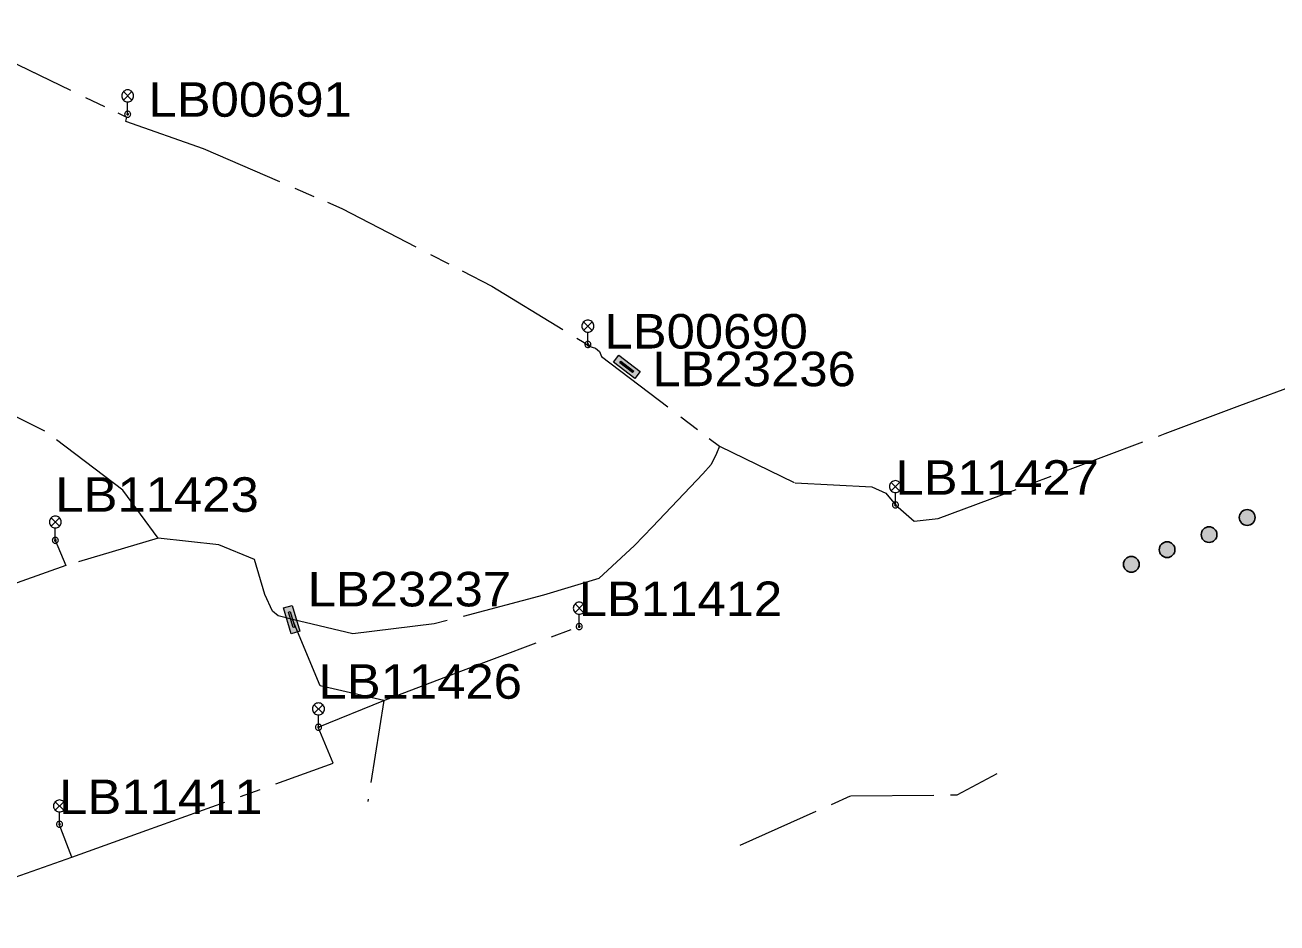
# Model space of a CAD drawing. Extents: x -688049 to -687261, y -973611 to -973038.
# Drawn here: x -687761.3 to -687682.8, y -973337.3 to -973281 of the extents above; entities that cross this region are included whole.
import ezdxf

# ---------------------------------------------------------------- set-up
doc = ezdxf.new("R2010")
doc.units = 0
doc.header["$LTSCALE"] = 0.87
doc.linetypes.add('LONG_DASH_SHORT_DASH', pattern=[9.9, 6, -1.2, 1.5, -1.2])
doc.layers.add('1', color=7, linetype='Continuous', lineweight=13)

msp = doc.modelspace()

# ---------------------------------------------------------------- hatches: boundary and pattern name
at = {"layer": '1'}
for points in [[(-687724.064, -973301.67), (-687722.727, -973302.699), (-687723.071, -973303.145), (-687724.408, -973302.115)], [(-687723.934, -973302.054), (-687723.132, -973302.672), (-687723.201, -973302.761), (-687724.003, -973302.143)], [(-687684.484, -973312.332, 1), (-687684.783, -973311.387, 1)], [(-687686.878, -973313.404, 1), (-687687.176, -973312.459, 1)], [(-687689.512, -973314.352, 1), (-687689.811, -973313.408, 1)], [(-687691.757, -973315.268, 1), (-687692.056, -973314.323, 1)], [(-687744.562, -973317.377), (-687744.086, -973318.996), (-687744.626, -973319.154), (-687745.101, -973317.535)], [(-687744.682, -973317.764), (-687744.397, -973318.736), (-687744.505, -973318.767), (-687744.79, -973317.796)]]:
    msp.add_hatch(color=256, dxfattribs=at).paths.add_polyline_path(points)

# ---------------------------------------------------------------- linework, layer by layer
for p, q in [((-687755.155, -973285.135), (-687754.625, -973285.665)), ((-687755.155, -973285.665), (-687754.625, -973285.135)), ((-687754.89, -973286.55), (-687754.89, -973285.775)), ((-687726.275, -973299.585), (-687725.745, -973300.115)), ((-687726.275, -973300.115), (-687725.745, -973299.585)), ((-687726.01, -973301), (-687726.01, -973300.225)), ((-687706.975, -973309.655), (-687706.445, -973310.185)), ((-687706.975, -973310.185), (-687706.445, -973309.655)), ((-687706.71, -973311.07), (-687706.71, -973310.295)), ((-687759.695, -973311.875), (-687759.165, -973312.405)), ((-687759.695, -973312.405), (-687759.165, -973311.875)), ((-687759.43, -973313.29), (-687759.43, -973312.515)), ((-687726.815, -973317.285), (-687726.285, -973317.815)), ((-687726.815, -973317.815), (-687726.285, -973317.285)), ((-687726.55, -973318.7), (-687726.55, -973317.925)), ((-687743.18, -973323.605), (-687742.65, -973324.135)), ((-687743.18, -973324.135), (-687742.65, -973323.605)), ((-687742.915, -973325.02), (-687742.915, -973324.245)), ((-687759.43, -973329.695), (-687758.9, -973330.225)), ((-687759.43, -973330.225), (-687758.9, -973329.695)), ((-687759.165, -973331.11), (-687759.165, -973330.335))]:
    msp.add_line(p, q, dxfattribs=at)
at = {"layer": '1', "linetype": 'LONG_DASH_SHORT_DASH'}
for p, q in [((-687752.97, -973313.15), (-687758.77, -973314.87)), ((-687728.79, -973316.74), (-687735.66, -973318.54)), ((-687742.8, -973322.43), (-687744.54, -973318.25)), ((-687734.143, -973321.571), (-687726.55, -973318.7)), ((-687738.82, -973323.34), (-687734.143, -973321.571)), ((-687738.82, -973323.34), (-687742.8, -973322.43)), ((-687742.94, -973325.02), (-687738.82, -973323.34)), ((-687738.82, -973323.34), (-687739.81, -973329.67)), ((-687758.4, -973333.17), (-687753.695, -973331.478))]:
    msp.add_line(p, q, dxfattribs=at)
for points in [[(-687768.499, -973280.955), (-687763.17, -973282.78), (-687755.512, -973286.469)], [(-687755.512, -973286.469), (-687754.97, -973286.73), (-687755.02, -973286.99), (-687750.16, -973288.71), (-687742.356, -973292.079)], [(-687742.356, -973292.079), (-687741.45, -973292.47), (-687733.901, -973296.377)], [(-687733.901, -973296.377), (-687732.04, -973297.34), (-687726.25, -973300.88), (-687725.95, -973301.11), (-687725.88, -973301.02)], [(-687685.096, -973304.839), (-687673.22, -973300.4), (-687672.75, -973301.32)], [(-687725.95, -973301.11), (-687725.537, -973301.236), (-687725.276, -973301.437), (-687725.15, -973301.75), (-687718.389, -973306.901)], [(-687735.66, -973318.54), (-687740.76, -973319.15), (-687744.54, -973318.25), (-687745.444, -973318.022), (-687745.799, -973317.745), (-687746.29, -973316.68), (-687746.94, -973314.5), (-687749.17, -973313.57), (-687752.97, -973313.15), (-687755.2, -973310.14), (-687760.08, -973306.45), (-687767.34, -973302.82), (-687772.92, -973302.06), (-687778.2, -973302.58), (-687782.44, -973304.27), (-687783.53, -973302.05)], [(-687696.069, -973308.942), (-687689.78, -973306.59), (-687685.096, -973304.839)], [(-687718.389, -973306.901), (-687717.76, -973307.38), (-687717.936, -973307.852), (-687718.28, -973308.53), (-687718.8, -973309.11), (-687721.96, -973312.45), (-687723.08, -973313.61), (-687725.32, -973315.68), (-687728.79, -973316.74)], [(-687717.76, -973307.38), (-687713, -973309.69), (-687708.2, -973309.94), (-687707.31, -973310.33), (-687706.71, -973311.07)], [(-687706.71, -973311.07), (-687705.54, -973312.08), (-687704.03, -973311.92), (-687696.069, -973308.942)], [(-687759.43, -973313.29), (-687758.77, -973314.87), (-687766.786, -973317.698)], [(-687753.695, -973331.478), (-687741.99, -973327.27), (-687742.94, -973325.02)], [(-687716.45, -973332.41), (-687709.51, -973329.32), (-687702.84, -973329.26), (-687700.32, -973327.93)], [(-687770.067, -973337.301), (-687758.4, -973333.17), (-687759.19, -973331.11)]]:
    msp.add_lwpolyline(points, dxfattribs=at)
at = {"layer": '1'}
for points in [[(-687754.515, -973285.4), (-687754.521, -973285.335), (-687754.538, -973285.272), (-687754.565, -973285.212), (-687754.603, -973285.159), (-687754.649, -973285.113), (-687754.702, -973285.075), (-687754.762, -973285.048), (-687754.825, -973285.031), (-687754.89, -973285.025), (-687754.955, -973285.031), (-687755.018, -973285.048), (-687755.078, -973285.075), (-687755.131, -973285.113), (-687755.177, -973285.159), (-687755.215, -973285.212), (-687755.242, -973285.272), (-687755.259, -973285.335), (-687755.265, -973285.4), (-687755.259, -973285.465), (-687755.242, -973285.528), (-687755.215, -973285.588), (-687755.177, -973285.641), (-687755.131, -973285.687), (-687755.078, -973285.725), (-687755.018, -973285.752), (-687754.955, -973285.769), (-687754.89, -973285.775), (-687754.825, -973285.769), (-687754.762, -973285.752), (-687754.702, -973285.725), (-687754.649, -973285.687), (-687754.603, -973285.641), (-687754.565, -973285.588), (-687754.538, -973285.528), (-687754.521, -973285.465)], [(-687754.7, -973286.55), (-687754.703, -973286.517), (-687754.711, -973286.485), (-687754.725, -973286.455), (-687754.744, -973286.428), (-687754.768, -973286.404), (-687754.795, -973286.385), (-687754.825, -973286.371), (-687754.857, -973286.363), (-687754.89, -973286.36), (-687754.923, -973286.363), (-687754.955, -973286.371), (-687754.985, -973286.385), (-687755.012, -973286.404), (-687755.036, -973286.428), (-687755.055, -973286.455), (-687755.069, -973286.485), (-687755.077, -973286.517), (-687755.08, -973286.55), (-687755.077, -973286.583), (-687755.069, -973286.615), (-687755.055, -973286.645), (-687755.036, -973286.672), (-687755.012, -973286.696), (-687754.985, -973286.715), (-687754.955, -973286.729), (-687754.923, -973286.737), (-687754.89, -973286.74), (-687754.857, -973286.737), (-687754.825, -973286.729), (-687754.795, -973286.715), (-687754.768, -973286.696), (-687754.744, -973286.672), (-687754.725, -973286.645), (-687754.711, -973286.615), (-687754.703, -973286.583)], [(-687754.84, -973286.55), (-687754.841, -973286.541), (-687754.843, -973286.533), (-687754.847, -973286.525), (-687754.852, -973286.518), (-687754.858, -973286.512), (-687754.865, -973286.507), (-687754.873, -973286.503), (-687754.881, -973286.501), (-687754.89, -973286.5), (-687754.899, -973286.501), (-687754.907, -973286.503), (-687754.915, -973286.507), (-687754.922, -973286.512), (-687754.928, -973286.518), (-687754.933, -973286.525), (-687754.937, -973286.533), (-687754.939, -973286.541), (-687754.94, -973286.55), (-687754.939, -973286.559), (-687754.937, -973286.567), (-687754.933, -973286.575), (-687754.928, -973286.582), (-687754.922, -973286.588), (-687754.915, -973286.593), (-687754.907, -973286.597), (-687754.899, -973286.599), (-687754.89, -973286.6), (-687754.881, -973286.599), (-687754.873, -973286.597), (-687754.865, -973286.593), (-687754.858, -973286.588), (-687754.852, -973286.582), (-687754.847, -973286.575), (-687754.843, -973286.567), (-687754.841, -973286.559)], [(-687725.635, -973299.85), (-687725.641, -973299.785), (-687725.658, -973299.722), (-687725.685, -973299.663), (-687725.723, -973299.609), (-687725.769, -973299.563), (-687725.822, -973299.525), (-687725.882, -973299.498), (-687725.945, -973299.481), (-687726.01, -973299.475), (-687726.075, -973299.481), (-687726.138, -973299.498), (-687726.198, -973299.525), (-687726.251, -973299.563), (-687726.297, -973299.609), (-687726.335, -973299.663), (-687726.362, -973299.722), (-687726.379, -973299.785), (-687726.385, -973299.85), (-687726.379, -973299.915), (-687726.362, -973299.978), (-687726.335, -973300.038), (-687726.297, -973300.091), (-687726.251, -973300.137), (-687726.198, -973300.175), (-687726.138, -973300.202), (-687726.075, -973300.219), (-687726.01, -973300.225), (-687725.945, -973300.219), (-687725.882, -973300.202), (-687725.822, -973300.175), (-687725.769, -973300.137), (-687725.723, -973300.091), (-687725.685, -973300.038), (-687725.658, -973299.978), (-687725.641, -973299.915)], [(-687725.82, -973301), (-687725.823, -973300.967), (-687725.831, -973300.935), (-687725.845, -973300.905), (-687725.864, -973300.878), (-687725.888, -973300.854), (-687725.915, -973300.835), (-687725.945, -973300.821), (-687725.977, -973300.813), (-687726.01, -973300.81), (-687726.043, -973300.813), (-687726.075, -973300.821), (-687726.105, -973300.835), (-687726.132, -973300.854), (-687726.156, -973300.878), (-687726.175, -973300.905), (-687726.189, -973300.935), (-687726.197, -973300.967), (-687726.2, -973301), (-687726.197, -973301.033), (-687726.189, -973301.065), (-687726.175, -973301.095), (-687726.156, -973301.122), (-687726.132, -973301.146), (-687726.105, -973301.165), (-687726.075, -973301.179), (-687726.043, -973301.187), (-687726.01, -973301.19), (-687725.977, -973301.187), (-687725.945, -973301.179), (-687725.915, -973301.165), (-687725.888, -973301.146), (-687725.864, -973301.122), (-687725.845, -973301.095), (-687725.831, -973301.065), (-687725.823, -973301.033)], [(-687725.96, -973301), (-687725.961, -973300.991), (-687725.963, -973300.983), (-687725.967, -973300.975), (-687725.972, -973300.968), (-687725.978, -973300.962), (-687725.985, -973300.957), (-687725.993, -973300.953), (-687726.001, -973300.951), (-687726.01, -973300.95), (-687726.019, -973300.951), (-687726.027, -973300.953), (-687726.035, -973300.957), (-687726.042, -973300.962), (-687726.048, -973300.968), (-687726.053, -973300.975), (-687726.057, -973300.983), (-687726.059, -973300.991), (-687726.06, -973301), (-687726.059, -973301.009), (-687726.057, -973301.017), (-687726.053, -973301.025), (-687726.048, -973301.032), (-687726.042, -973301.038), (-687726.035, -973301.043), (-687726.027, -973301.047), (-687726.019, -973301.049), (-687726.01, -973301.05), (-687726.001, -973301.049), (-687725.993, -973301.047), (-687725.985, -973301.043), (-687725.978, -973301.038), (-687725.972, -973301.032), (-687725.967, -973301.025), (-687725.963, -973301.017), (-687725.961, -973301.009)], [(-687724.064, -973301.67), (-687722.727, -973302.699), (-687723.071, -973303.145), (-687724.408, -973302.115)], [(-687724.064, -973301.67), (-687722.727, -973302.699), (-687723.071, -973303.145), (-687724.408, -973302.115)], [(-687723.934, -973302.054), (-687723.132, -973302.672), (-687723.201, -973302.761), (-687724.003, -973302.143)], [(-687706.335, -973309.92), (-687706.341, -973309.855), (-687706.358, -973309.792), (-687706.385, -973309.732), (-687706.423, -973309.679), (-687706.469, -973309.633), (-687706.522, -973309.595), (-687706.582, -973309.568), (-687706.645, -973309.551), (-687706.71, -973309.545), (-687706.775, -973309.551), (-687706.838, -973309.568), (-687706.898, -973309.595), (-687706.951, -973309.633), (-687706.997, -973309.679), (-687707.035, -973309.732), (-687707.062, -973309.792), (-687707.079, -973309.855), (-687707.085, -973309.92), (-687707.079, -973309.985), (-687707.062, -973310.048), (-687707.035, -973310.107), (-687706.997, -973310.161), (-687706.951, -973310.207), (-687706.898, -973310.245), (-687706.838, -973310.272), (-687706.775, -973310.289), (-687706.71, -973310.295), (-687706.645, -973310.289), (-687706.582, -973310.272), (-687706.522, -973310.245), (-687706.469, -973310.207), (-687706.423, -973310.161), (-687706.385, -973310.107), (-687706.358, -973310.048), (-687706.341, -973309.985)], [(-687706.52, -973311.07), (-687706.523, -973311.037), (-687706.531, -973311.005), (-687706.545, -973310.975), (-687706.564, -973310.948), (-687706.588, -973310.924), (-687706.615, -973310.905), (-687706.645, -973310.891), (-687706.677, -973310.883), (-687706.71, -973310.88), (-687706.743, -973310.883), (-687706.775, -973310.891), (-687706.805, -973310.905), (-687706.832, -973310.924), (-687706.856, -973310.948), (-687706.875, -973310.975), (-687706.889, -973311.005), (-687706.897, -973311.037), (-687706.9, -973311.07), (-687706.897, -973311.103), (-687706.889, -973311.135), (-687706.875, -973311.165), (-687706.856, -973311.192), (-687706.832, -973311.216), (-687706.805, -973311.235), (-687706.775, -973311.249), (-687706.743, -973311.257), (-687706.71, -973311.26), (-687706.677, -973311.257), (-687706.645, -973311.249), (-687706.615, -973311.235), (-687706.588, -973311.216), (-687706.564, -973311.192), (-687706.545, -973311.165), (-687706.531, -973311.135), (-687706.523, -973311.103)], [(-687706.66, -973311.07), (-687706.661, -973311.061), (-687706.663, -973311.053), (-687706.667, -973311.045), (-687706.672, -973311.038), (-687706.678, -973311.032), (-687706.685, -973311.027), (-687706.693, -973311.023), (-687706.701, -973311.021), (-687706.71, -973311.02), (-687706.719, -973311.021), (-687706.727, -973311.023), (-687706.735, -973311.027), (-687706.742, -973311.032), (-687706.748, -973311.038), (-687706.753, -973311.045), (-687706.757, -973311.053), (-687706.759, -973311.061), (-687706.76, -973311.07), (-687706.759, -973311.079), (-687706.757, -973311.087), (-687706.753, -973311.095), (-687706.748, -973311.102), (-687706.742, -973311.108), (-687706.735, -973311.113), (-687706.727, -973311.117), (-687706.719, -973311.119), (-687706.71, -973311.12), (-687706.701, -973311.119), (-687706.693, -973311.117), (-687706.685, -973311.113), (-687706.678, -973311.108), (-687706.672, -973311.102), (-687706.667, -973311.095), (-687706.663, -973311.087), (-687706.661, -973311.079)], [(-687759.055, -973312.14), (-687759.061, -973312.075), (-687759.078, -973312.012), (-687759.105, -973311.952), (-687759.143, -973311.899), (-687759.189, -973311.853), (-687759.242, -973311.815), (-687759.302, -973311.788), (-687759.365, -973311.771), (-687759.43, -973311.765), (-687759.495, -973311.771), (-687759.558, -973311.788), (-687759.618, -973311.815), (-687759.671, -973311.853), (-687759.717, -973311.899), (-687759.755, -973311.952), (-687759.782, -973312.012), (-687759.799, -973312.075), (-687759.805, -973312.14), (-687759.799, -973312.205), (-687759.782, -973312.268), (-687759.755, -973312.328), (-687759.717, -973312.381), (-687759.671, -973312.427), (-687759.618, -973312.465), (-687759.558, -973312.492), (-687759.495, -973312.509), (-687759.43, -973312.515), (-687759.365, -973312.509), (-687759.302, -973312.492), (-687759.242, -973312.465), (-687759.189, -973312.427), (-687759.143, -973312.381), (-687759.105, -973312.328), (-687759.078, -973312.268), (-687759.061, -973312.205)], [(-687759.24, -973313.29), (-687759.243, -973313.257), (-687759.251, -973313.225), (-687759.265, -973313.195), (-687759.284, -973313.168), (-687759.308, -973313.144), (-687759.335, -973313.125), (-687759.365, -973313.111), (-687759.397, -973313.103), (-687759.43, -973313.1), (-687759.463, -973313.103), (-687759.495, -973313.111), (-687759.525, -973313.125), (-687759.552, -973313.144), (-687759.576, -973313.168), (-687759.595, -973313.195), (-687759.609, -973313.225), (-687759.617, -973313.257), (-687759.62, -973313.29), (-687759.617, -973313.323), (-687759.609, -973313.355), (-687759.595, -973313.385), (-687759.576, -973313.412), (-687759.552, -973313.436), (-687759.525, -973313.455), (-687759.495, -973313.469), (-687759.463, -973313.477), (-687759.43, -973313.48), (-687759.397, -973313.477), (-687759.365, -973313.469), (-687759.335, -973313.455), (-687759.308, -973313.436), (-687759.284, -973313.412), (-687759.265, -973313.385), (-687759.251, -973313.355), (-687759.243, -973313.323)], [(-687759.38, -973313.29), (-687759.381, -973313.281), (-687759.383, -973313.273), (-687759.387, -973313.265), (-687759.392, -973313.258), (-687759.398, -973313.252), (-687759.405, -973313.247), (-687759.413, -973313.243), (-687759.421, -973313.241), (-687759.43, -973313.24), (-687759.439, -973313.241), (-687759.447, -973313.243), (-687759.455, -973313.247), (-687759.462, -973313.252), (-687759.468, -973313.258), (-687759.473, -973313.265), (-687759.477, -973313.273), (-687759.479, -973313.281), (-687759.48, -973313.29), (-687759.479, -973313.299), (-687759.477, -973313.307), (-687759.473, -973313.315), (-687759.468, -973313.322), (-687759.462, -973313.328), (-687759.455, -973313.333), (-687759.447, -973313.337), (-687759.439, -973313.339), (-687759.43, -973313.34), (-687759.421, -973313.339), (-687759.413, -973313.337), (-687759.405, -973313.333), (-687759.398, -973313.328), (-687759.392, -973313.322), (-687759.387, -973313.315), (-687759.383, -973313.307), (-687759.381, -973313.299)], [(-687744.562, -973317.377), (-687744.086, -973318.996), (-687744.626, -973319.154), (-687745.101, -973317.535)], [(-687744.562, -973317.377), (-687744.086, -973318.996), (-687744.626, -973319.154), (-687745.101, -973317.535)], [(-687744.682, -973317.764), (-687744.397, -973318.736), (-687744.505, -973318.767), (-687744.79, -973317.796)], [(-687726.175, -973317.55), (-687726.181, -973317.485), (-687726.198, -973317.422), (-687726.225, -973317.362), (-687726.263, -973317.309), (-687726.309, -973317.263), (-687726.362, -973317.225), (-687726.422, -973317.198), (-687726.485, -973317.181), (-687726.55, -973317.175), (-687726.615, -973317.181), (-687726.678, -973317.198), (-687726.738, -973317.225), (-687726.791, -973317.263), (-687726.837, -973317.309), (-687726.875, -973317.362), (-687726.902, -973317.422), (-687726.919, -973317.485), (-687726.925, -973317.55), (-687726.919, -973317.615), (-687726.902, -973317.678), (-687726.875, -973317.737), (-687726.837, -973317.791), (-687726.791, -973317.837), (-687726.738, -973317.875), (-687726.678, -973317.902), (-687726.615, -973317.919), (-687726.55, -973317.925), (-687726.485, -973317.919), (-687726.422, -973317.902), (-687726.362, -973317.875), (-687726.309, -973317.837), (-687726.263, -973317.791), (-687726.225, -973317.737), (-687726.198, -973317.678), (-687726.181, -973317.615)], [(-687726.36, -973318.7), (-687726.363, -973318.667), (-687726.371, -973318.635), (-687726.385, -973318.605), (-687726.404, -973318.578), (-687726.428, -973318.554), (-687726.455, -973318.535), (-687726.485, -973318.521), (-687726.517, -973318.513), (-687726.55, -973318.51), (-687726.583, -973318.513), (-687726.615, -973318.521), (-687726.645, -973318.535), (-687726.672, -973318.554), (-687726.696, -973318.578), (-687726.715, -973318.605), (-687726.729, -973318.635), (-687726.737, -973318.667), (-687726.74, -973318.7), (-687726.737, -973318.733), (-687726.729, -973318.765), (-687726.715, -973318.795), (-687726.696, -973318.822), (-687726.672, -973318.846), (-687726.645, -973318.865), (-687726.615, -973318.879), (-687726.583, -973318.887), (-687726.55, -973318.89), (-687726.517, -973318.887), (-687726.485, -973318.879), (-687726.455, -973318.865), (-687726.428, -973318.846), (-687726.404, -973318.822), (-687726.385, -973318.795), (-687726.371, -973318.765), (-687726.363, -973318.733)], [(-687726.5, -973318.7), (-687726.501, -973318.691), (-687726.503, -973318.683), (-687726.507, -973318.675), (-687726.512, -973318.668), (-687726.518, -973318.662), (-687726.525, -973318.657), (-687726.533, -973318.653), (-687726.541, -973318.651), (-687726.55, -973318.65), (-687726.559, -973318.651), (-687726.567, -973318.653), (-687726.575, -973318.657), (-687726.582, -973318.662), (-687726.588, -973318.668), (-687726.593, -973318.675), (-687726.597, -973318.683), (-687726.599, -973318.691), (-687726.6, -973318.7), (-687726.599, -973318.709), (-687726.597, -973318.717), (-687726.593, -973318.725), (-687726.588, -973318.732), (-687726.582, -973318.738), (-687726.575, -973318.743), (-687726.567, -973318.747), (-687726.559, -973318.749), (-687726.55, -973318.75), (-687726.541, -973318.749), (-687726.533, -973318.747), (-687726.525, -973318.743), (-687726.518, -973318.738), (-687726.512, -973318.732), (-687726.507, -973318.725), (-687726.503, -973318.717), (-687726.501, -973318.709)], [(-687742.54, -973323.87), (-687742.546, -973323.805), (-687742.563, -973323.742), (-687742.59, -973323.682), (-687742.628, -973323.629), (-687742.674, -973323.583), (-687742.728, -973323.545), (-687742.787, -973323.518), (-687742.85, -973323.501), (-687742.915, -973323.495), (-687742.98, -973323.501), (-687743.043, -973323.518), (-687743.102, -973323.545), (-687743.156, -973323.583), (-687743.202, -973323.629), (-687743.24, -973323.682), (-687743.267, -973323.742), (-687743.284, -973323.805), (-687743.29, -973323.87), (-687743.284, -973323.935), (-687743.267, -973323.998), (-687743.24, -973324.058), (-687743.202, -973324.111), (-687743.156, -973324.157), (-687743.102, -973324.195), (-687743.043, -973324.222), (-687742.98, -973324.239), (-687742.915, -973324.245), (-687742.85, -973324.239), (-687742.787, -973324.222), (-687742.728, -973324.195), (-687742.674, -973324.157), (-687742.628, -973324.111), (-687742.59, -973324.058), (-687742.563, -973323.998), (-687742.546, -973323.935)], [(-687742.725, -973325.02), (-687742.728, -973324.987), (-687742.736, -973324.955), (-687742.75, -973324.925), (-687742.769, -973324.898), (-687742.793, -973324.874), (-687742.82, -973324.855), (-687742.85, -973324.841), (-687742.882, -973324.833), (-687742.915, -973324.83), (-687742.948, -973324.833), (-687742.98, -973324.841), (-687743.01, -973324.855), (-687743.037, -973324.874), (-687743.061, -973324.898), (-687743.08, -973324.925), (-687743.094, -973324.955), (-687743.102, -973324.987), (-687743.105, -973325.02), (-687743.102, -973325.053), (-687743.094, -973325.085), (-687743.08, -973325.115), (-687743.061, -973325.142), (-687743.037, -973325.166), (-687743.01, -973325.185), (-687742.98, -973325.199), (-687742.948, -973325.207), (-687742.915, -973325.21), (-687742.882, -973325.207), (-687742.85, -973325.199), (-687742.82, -973325.185), (-687742.793, -973325.166), (-687742.769, -973325.142), (-687742.75, -973325.115), (-687742.736, -973325.085), (-687742.728, -973325.053)], [(-687742.865, -973325.02), (-687742.866, -973325.011), (-687742.868, -973325.003), (-687742.872, -973324.995), (-687742.877, -973324.988), (-687742.883, -973324.982), (-687742.89, -973324.977), (-687742.898, -973324.973), (-687742.906, -973324.971), (-687742.915, -973324.97), (-687742.924, -973324.971), (-687742.932, -973324.973), (-687742.94, -973324.977), (-687742.947, -973324.982), (-687742.953, -973324.988), (-687742.958, -973324.995), (-687742.962, -973325.003), (-687742.964, -973325.011), (-687742.965, -973325.02), (-687742.964, -973325.029), (-687742.962, -973325.037), (-687742.958, -973325.045), (-687742.953, -973325.052), (-687742.947, -973325.058), (-687742.94, -973325.063), (-687742.932, -973325.067), (-687742.924, -973325.069), (-687742.915, -973325.07), (-687742.906, -973325.069), (-687742.898, -973325.067), (-687742.89, -973325.063), (-687742.883, -973325.058), (-687742.877, -973325.052), (-687742.872, -973325.045), (-687742.868, -973325.037), (-687742.866, -973325.029)], [(-687758.79, -973329.96), (-687758.796, -973329.895), (-687758.813, -973329.832), (-687758.84, -973329.772), (-687758.878, -973329.719), (-687758.924, -973329.673), (-687758.978, -973329.635), (-687759.037, -973329.608), (-687759.1, -973329.591), (-687759.165, -973329.585), (-687759.23, -973329.591), (-687759.293, -973329.608), (-687759.352, -973329.635), (-687759.406, -973329.673), (-687759.452, -973329.719), (-687759.49, -973329.772), (-687759.517, -973329.832), (-687759.534, -973329.895), (-687759.54, -973329.96), (-687759.534, -973330.025), (-687759.517, -973330.088), (-687759.49, -973330.148), (-687759.452, -973330.201), (-687759.406, -973330.247), (-687759.352, -973330.285), (-687759.293, -973330.312), (-687759.23, -973330.329), (-687759.165, -973330.335), (-687759.1, -973330.329), (-687759.037, -973330.312), (-687758.978, -973330.285), (-687758.924, -973330.247), (-687758.878, -973330.201), (-687758.84, -973330.148), (-687758.813, -973330.088), (-687758.796, -973330.025)], [(-687758.975, -973331.11), (-687758.978, -973331.077), (-687758.986, -973331.045), (-687759, -973331.015), (-687759.019, -973330.988), (-687759.043, -973330.964), (-687759.07, -973330.945), (-687759.1, -973330.931), (-687759.132, -973330.923), (-687759.165, -973330.92), (-687759.198, -973330.923), (-687759.23, -973330.931), (-687759.26, -973330.945), (-687759.287, -973330.964), (-687759.311, -973330.988), (-687759.33, -973331.015), (-687759.344, -973331.045), (-687759.352, -973331.077), (-687759.355, -973331.11), (-687759.352, -973331.143), (-687759.344, -973331.175), (-687759.33, -973331.205), (-687759.311, -973331.232), (-687759.287, -973331.256), (-687759.26, -973331.275), (-687759.23, -973331.289), (-687759.198, -973331.297), (-687759.165, -973331.3), (-687759.132, -973331.297), (-687759.1, -973331.289), (-687759.07, -973331.275), (-687759.043, -973331.256), (-687759.019, -973331.232), (-687759, -973331.205), (-687758.986, -973331.175), (-687758.978, -973331.143)], [(-687759.115, -973331.11), (-687759.116, -973331.101), (-687759.118, -973331.093), (-687759.122, -973331.085), (-687759.127, -973331.078), (-687759.133, -973331.072), (-687759.14, -973331.067), (-687759.148, -973331.063), (-687759.156, -973331.061), (-687759.165, -973331.06), (-687759.174, -973331.061), (-687759.182, -973331.063), (-687759.19, -973331.067), (-687759.197, -973331.072), (-687759.203, -973331.078), (-687759.208, -973331.085), (-687759.212, -973331.093), (-687759.214, -973331.101), (-687759.215, -973331.11), (-687759.214, -973331.119), (-687759.212, -973331.127), (-687759.208, -973331.135), (-687759.203, -973331.142), (-687759.197, -973331.148), (-687759.19, -973331.153), (-687759.182, -973331.157), (-687759.174, -973331.159), (-687759.165, -973331.16), (-687759.156, -973331.159), (-687759.148, -973331.157), (-687759.14, -973331.153), (-687759.133, -973331.148), (-687759.127, -973331.142), (-687759.122, -973331.135), (-687759.118, -973331.127), (-687759.116, -973331.119)]]:
    msp.add_lwpolyline(points, close=True, dxfattribs=at)
at = {"layer": '1', "lineweight": 25}
for centre in [(-687684.633, -973311.86), (-687687.027, -973312.931), (-687689.662, -973313.88), (-687691.906, -973314.796)]:
    msp.add_circle(centre, 0.495, dxfattribs=at)

# ---------------------------------------------------------------- texts
at = {"layer": '1', "width": 1.1}
for s, height, p in [('LB00691', 2.167, (-687753.584, -973286.71)), ('LB00690', 2.167, (-687724.968, -973301.256)), ('LB23236', 2.168, (-687721.963, -973303.62)), ('LB11427', 2.168, (-687706.71, -973310.432)), ('LB11423', 2.168, (-687759.43, -973311.502)), ('LB23237', 2.168, (-687743.598, -973317.437)), ('LB11412', 2.168, (-687726.584, -973318.044)), ('LB11426', 2.168, (-687742.915, -973323.232)), ('LB11411', 2.168, (-687759.19, -973330.472))]:
    msp.add_text(s, height=height, dxfattribs=at).set_placement(p)

doc.saveas('drawing.dxf')
